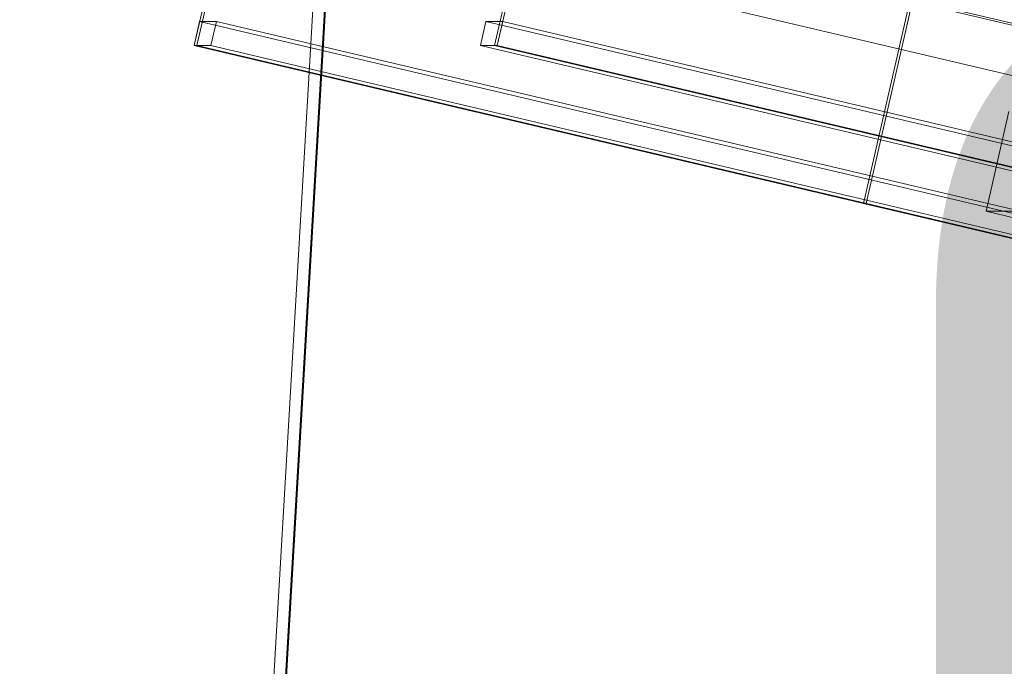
# Model space of a CAD drawing. Header units: millimetres. Extents: x -2233 to 61924, y -68080 to 6847.
# Tile 751 of 1056: x 18826 to 19067, y 1998 to 2155. Entities that reach past the tile are written whole.
import ezdxf

# ---------------------------------------------------------------- set-up
doc = ezdxf.new("R2010")
doc.units = ezdxf.units.MM
for name, color, linetype, lineweight in [('COTAS_P', 1, 'Continuous', 0), ('lateral_C10', 7, 'Continuous', 0), ('lateral_C10-C02', 7, 'Continuous', 0)]:
    doc.layers.add(name, color=color, linetype=linetype, lineweight=lineweight)
doc.dimstyles.new('R19_100', dxfattribs={"dimtxt": 250, "dimasz": 150, "dimexe": 150, "dimexo": 80, "dimgap": 100, "dimtad": 1, "dimtih": 1, "dimtoh": 1, "dimdsep": 46, "dimcen": 0.09, "dimadec": 0, "dimazin": 0, "dimtfac": 1, "dimtdec": 4, "dimtofl": 0, "dimtmove": 0, "dimatfit": 3, "dimfxl": 1, "dimtolj": 1, "dimtzin": 0, "dimarcsym": 0})

# ---------------------------------------------------------------- blocks, each defined once
blk = doc.blocks.new('DIM_R28_4')
at = {"layer": 'COTAS_P'}
for p, q in [((15248.37, 1279.09), (24311.82, 4109.09)), ((24311.82, 4109.09), (24155.23, 4107.34)), ((24311.82, 4109.09), (24182.05, 4021.43)), ((24580.07, 3250), (24311.82, 4109.09)), ((15248.37, 1279.09), (15378.14, 1366.76)), ((15248.37, 1279.09), (15404.97, 1280.85)), ((15516.62, 420), (15248.37, 1279.09))]:
    blk.add_line(p, q, dxfattribs=at)
blk.add_text('9495 P', height=250, rotation=17.3406, dxfattribs=at).set_placement((19750.29, 2789.55))
blk = doc.blocks.new('DIM_R28_20')
at = {"layer": 'COTAS_P'}
for p, q in [((19000, 2250), (19400, 2250)), ((19400, 2250), (19355, 2100)), ((19400, 0), (19400, 2250)), ((19400, 2250), (19445, 2100)), ((19400, 0), (19355, 150)), ((19400, 0), (19445, 150)), ((19000, 0), (19400, 0))]:
    blk.add_line(p, q, dxfattribs=at)
blk.add_text('2250 P', height=250, rotation=90, dxfattribs=at).set_placement((19300, 1125))

msp = doc.modelspace()

# ---------------------------------------------------------------- linework, layer by layer
at = {"layer": 'lateral_C10'}
for p, q in [((19032.291, 2110.476), (19069.584, 2273.141)), ((19032.949, 2110.476), (19070.242, 2273.141)), ((18868.958, 2148.963), (18890.619, 2243.445)), ((18869.616, 2148.963), (18891.277, 2243.445)), ((18942.28, 2148.963), (18963.941, 2243.445)), ((18942.938, 2148.963), (18964.599, 2243.445)), ((19083.287, 2150.491), (18718.19, 2236.52)), ((18715.51, 2224.832), (19080.608, 2138.803)), ((19134.859, 2138.803), (18769.762, 2224.832)), ((18868.958, 2148.963), (18870.298, 2154.807)), ((27704.808, 73.112), (18870.298, 2154.807)), ((18870.298, 2154.807), (18874.408, 2154.807)), ((18873.068, 2148.963), (18874.408, 2154.807)), ((18874.408, 2154.807), (27708.918, 73.112)), ((18938.828, 2148.963), (18940.167, 2154.807)), ((27774.677, 73.112), (18940.167, 2154.807)), ((18940.167, 2154.807), (18944.277, 2154.807)), ((18942.938, 2148.963), (18944.277, 2154.807)), ((18944.277, 2154.807), (27778.787, 73.112)), ((18869.616, 2148.963), (18868.958, 2148.963)), ((18868.958, 2148.963), (27703.468, 67.268)), ((18873.068, 2148.963), (18868.958, 2148.963)), ((27704.125, 67.268), (18869.616, 2148.963)), ((27707.578, 67.268), (18873.068, 2148.963)), ((18942.938, 2148.963), (18938.828, 2148.963)), ((18938.828, 2148.963), (27773.337, 67.268)), ((18942.938, 2148.963), (18942.28, 2148.963)), ((18942.28, 2148.963), (27776.79, 67.268)), ((27777.447, 67.268), (18942.938, 2148.963)), ((19062.231, 2108.555), (19067.814, 2132.906)), ((19032.949, 2110.476), (19032.291, 2110.476)), ((19032.291, 2110.476), (19469.553, 2007.444)), ((19470.21, 2007.444), (19032.949, 2110.476)), ((19136.211, 2108.555), (19062.231, 2108.555)), ((19062.231, 2108.555), (19100.663, 2099.499))]:
    msp.add_line(p, q, dxfattribs=at)
at = {"layer": 'lateral_C10-C02'}
for p, q in [((18873.076, 1683.915), (18903.179, 2198.277)), ((18900.184, 2196.378), (18870.081, 1682.016)), ((18873.076, 1681.841), (18903.179, 2196.203)), ((18903.179, 2194.297), (18873.076, 1679.935))]:
    msp.add_line(p, q, dxfattribs=at)

# ---------------------------------------------------------------- dimensions: what is measured, and where the dimension line sits
at = {"layer": 'COTAS_P'}
for p1, p2, distance, picture, middle in [((15516.618, 420), (24580.067, 3250), 900, 'DIM_R28_4', (19780.096, 2694.095)), ((19000, 0), (19000, 2250), -400, 'DIM_R28_20', (19400, 1125))]:
    dim = msp.add_aligned_dim(p1=p1, p2=p2, distance=distance, text='<> P', dimstyle='R19_100', dxfattribs=at)
    dim.commit()
    dim.dimension.update_dxf_attribs({"geometry": picture, "text_midpoint": middle})

doc.saveas('drawing.dxf')
